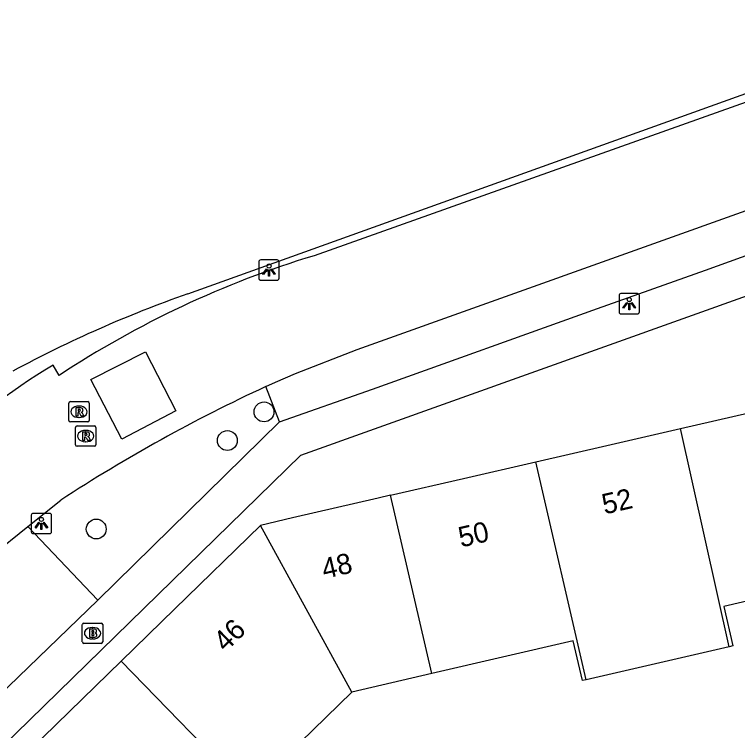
# Model space of a CAD drawing. Extents: x 156414 to 157775, y 382335 to 383765.
# Drawn here: x 156710.01 to 156745.57, y 383571.6 to 383606.82 of the extents above; entities that cross this region are included whole.
import ezdxf

# ---------------------------------------------------------------- set-up
doc = ezdxf.new("R2010")
doc.units = 0
for name, color, linetype in [('IMGEO_Boom', 7, 'Continuous'), ('IMGEO_Brandkraan', 7, 'Continuous'), ('IMGEO_Fietspad_gesloten', 7, 'Continuous'), ('IMGEO_Lichtpunt', 7, 'Continuous'), ('IMGEO_Pand', 7, 'Continuous'), ('IMGEO_Pand_nummerreeks', 7, 'Continuous'), ('IMGEO_Parkeervlak_open', 7, 'Continuous'), ('IMGEO_Rijbaan_lokaal_gesloten', 7, 'Continuous'), ('IMGEO_Rijbaan_lokaal_open', 7, 'Continuous'), ('IMGEO_Rioolput', 7, 'Continuous'), ('IMGEO_Voetpad_open', 7, 'Continuous')]:
    doc.layers.add(name, color=color, linetype=linetype)

msp = doc.modelspace()

# ---------------------------------------------------------------- linework, layer by layer
at = {"layer": 'IMGEO_Boom'}
for centre in [(156722.282, 383587.272), (156720.479, 383585.865), (156714.031, 383581.511)]:
    msp.add_circle(centre, 0.489, dxfattribs=at)
at = {"layer": 'IMGEO_Brandkraan'}
for p, q in [((156713.346, 383575.964), (156713.346, 383576.816)), ((156713.421, 383576.89), (156714.273, 383576.89)), ((156713.834, 383576.67), (156713.859, 383576.67)), ((156714.347, 383576.816), (156714.347, 383575.964)), ((156714.273, 383575.89), (156713.421, 383575.89)), ((156713.857, 383576.11), (156713.832, 383576.11))]:
    msp.add_line(p, q, dxfattribs=at)
for points in [[(156713.346, 383575.964), (156713.346, 383576.816)], [(156713.421, 383576.89), (156714.273, 383576.89)], [(156713.694, 383576.59), (156713.694, 383576.19), (156713.907, 383576.19)], [(156713.925, 383576.59), (156713.694, 383576.59)], [(156714.347, 383576.816), (156714.347, 383575.964)], [(156713.873, 383576.509), (156713.819, 383576.509), (156713.819, 383576.433)], [(156713.819, 383576.433), (156713.872, 383576.433)], [(156713.881, 383576.357), (156713.819, 383576.357), (156713.819, 383576.276)], [(156713.819, 383576.276), (156713.881, 383576.276)], [(156714.273, 383575.89), (156713.421, 383575.89)]]:
    msp.add_lwpolyline(points, dxfattribs=at)
for centre, radius, start, end in [((156713.423, 383576.814), 0.0765, 91.552, 178.448), ((156713.423, 383576.814), 0.0765, 91.552, 178.448), ((156713.929, 383576.445), 0.145, 59.4692, 91.5367), ((156713.954, 383576.492), 0.0922, 285.5137, 58.1501), ((156714.271, 383576.814), 0.0765, 1.552, 88.448), ((156714.271, 383576.814), 0.0765, 1.552, 88.448), ((156713.874, 383576.471), 0.0379, 267.8285, 90.9355), ((156713.882, 383576.316), 0.0404, 269.8759, 90.5077), ((156713.913, 383576.441), 0.251, 268.6676, 293.5347), ((156713.959, 383576.3), 0.105, 301.3115, 78.989), ((156713.423, 383575.966), 0.0765, 181.552, 268.448), ((156713.423, 383575.966), 0.0765, 181.552, 268.448), ((156714.271, 383575.966), 0.0765, 271.552, 358.448), ((156714.271, 383575.966), 0.0765, 271.552, 358.448)]:
    msp.add_arc(centre, radius, start, end, dxfattribs=at)
for centre, major_axis, ratio, start_param, end_param in [((156713.833, 383576.39), (-0.387, 0.002), 0.722429, 4.712389, 7.853982), ((156713.858, 383576.39), (-0.39, 0.002), 0.717154, 1.570796, 4.712389)]:
    msp.add_ellipse(centre, major_axis=major_axis, ratio=ratio, start_param=start_param, end_param=end_param, dxfattribs=at)
at = {"layer": 'IMGEO_Fietspad_gesloten'}
msp.add_lwpolyline([(156718.529, 383593.076), (156756.788, 383606.815), (156756.95, 383606.409)], dxfattribs=at)
msp.add_arc((156738.555, 383536.096), 60.396, 109.36413, 118.28975, dxfattribs=at)
at = {"layer": 'IMGEO_Lichtpunt'}
for p, q in [((156722.928, 383594.743), (156722.12, 383594.743)), ((156722.928, 383594.743), (156722.12, 383594.743)), ((156722.026, 383594.648), (156722.026, 383593.841)), ((156722.026, 383594.648), (156722.026, 383593.841)), ((156723.022, 383593.841), (156723.022, 383594.648)), ((156723.022, 383593.841), (156723.022, 383594.648)), ((156722.12, 383593.747), (156722.928, 383593.747)), ((156722.12, 383593.747), (156722.928, 383593.747)), ((156739.742, 383592.995), (156739.742, 383592.188)), ((156739.742, 383592.995), (156739.742, 383592.188)), ((156740.644, 383593.09), (156739.836, 383593.09)), ((156740.644, 383593.09), (156739.836, 383593.09)), ((156740.738, 383592.188), (156740.738, 383592.995)), ((156740.738, 383592.188), (156740.738, 383592.995)), ((156739.836, 383592.094), (156740.644, 383592.094)), ((156739.836, 383592.094), (156740.644, 383592.094)), ((156711.736, 383582.282), (156710.928, 383582.282)), ((156711.736, 383582.282), (156710.928, 383582.282)), ((156710.834, 383582.187), (156710.834, 383581.38)), ((156710.834, 383582.187), (156710.834, 383581.38)), ((156711.83, 383581.38), (156711.83, 383582.187)), ((156711.83, 383581.38), (156711.83, 383582.187)), ((156710.928, 383581.286), (156711.736, 383581.286)), ((156710.928, 383581.286), (156711.736, 383581.286))]:
    msp.add_line(p, q, dxfattribs=at)
for points in [[(156722.4, 383594.312), (156722.439, 383594.284), (156722.251, 383594.022), (156722.213, 383594.049), (156722.4, 383594.312)], [(156722.502, 383594.264), (156722.549, 383594.264), (156722.549, 383593.942), (156722.502, 383593.942), (156722.502, 383594.264)], [(156722.612, 383594.284), (156722.65, 383594.311), (156722.837, 383594.049), (156722.798, 383594.021), (156722.612, 383594.284)], [(156740.116, 383592.659), (156740.155, 383592.631), (156739.967, 383592.369), (156739.929, 383592.396), (156740.116, 383592.659)], [(156740.218, 383592.611), (156740.265, 383592.611), (156740.265, 383592.289), (156740.218, 383592.289), (156740.218, 383592.611)], [(156740.328, 383592.631), (156740.366, 383592.658), (156740.553, 383592.396), (156740.514, 383592.368), (156740.328, 383592.631)], [(156711.208, 383581.851), (156711.247, 383581.823), (156711.059, 383581.561), (156711.021, 383581.588), (156711.208, 383581.851)], [(156711.31, 383581.803), (156711.357, 383581.803), (156711.357, 383581.481), (156711.31, 383581.481), (156711.31, 383581.803)], [(156711.42, 383581.823), (156711.458, 383581.85), (156711.645, 383581.588), (156711.606, 383581.56), (156711.42, 383581.823)]]:
    msp.add_lwpolyline(points, dxfattribs=at)
for centre in [(156722.525, 383594.446), (156740.241, 383592.793), (156711.333, 383581.985)]:
    msp.add_circle(centre, 0.0994, dxfattribs=at)
for centre, start, end in [((156722.12, 383594.648), 90, 180), ((156722.12, 383594.648), 90, 180), ((156722.928, 383594.648), 0, 90), ((156722.928, 383594.648), 0, 90), ((156722.12, 383593.841), 180, 270), ((156722.12, 383593.841), 180, 270), ((156722.928, 383593.841), 270, 0), ((156722.928, 383593.841), 270, 360), ((156739.836, 383592.995), 90, 180), ((156739.836, 383592.995), 90, 180), ((156740.644, 383592.995), 0, 90), ((156740.644, 383592.995), 0, 90), ((156739.836, 383592.188), 180, 270), ((156739.836, 383592.188), 180, 270), ((156740.644, 383592.188), 270, 0), ((156740.644, 383592.188), 270, 360), ((156710.928, 383582.187), 90, 180), ((156710.928, 383582.187), 90, 180), ((156711.736, 383582.187), 0, 90), ((156711.736, 383582.187), 0, 90), ((156710.928, 383581.38), 180, 270), ((156710.928, 383581.38), 180, 270), ((156711.736, 383581.38), 270, 0), ((156711.736, 383581.38), 270, 360)]:
    msp.add_arc(centre, 0.0946, start, end, dxfattribs=at)
at = {"layer": 'IMGEO_Pand'}
for points in [[(156742.759, 383586.448), (156746.117, 383587.22), (156749.662, 383588.034)], [(156735.647, 383584.814), (156739.134, 383585.615), (156742.759, 383586.448)], [(156745.155, 383575.72), (156742.759, 383586.448)], [(156728.504, 383583.172), (156732.098, 383583.998), (156735.647, 383584.814)], [(156738.121, 383574.103), (156735.647, 383584.814)], [(156728.504, 383583.172), (156727.901, 383583.034), (156723.68, 383582.064), (156722.113, 383581.693)], [(156730.53, 383574.4), (156728.504, 383583.172)], [(156722.113, 383581.693), (156717.897, 383577.585), (156715.254, 383575.011)], [(156726.594, 383573.491), (156722.113, 383581.693)], [(156752.196, 383577.2), (156752.011, 383577.158), (156751.531, 383579.241), (156744.893, 383577.71), (156745.342, 383575.763), (156745.155, 383575.72)], [(156738.121, 383574.103), (156737.936, 383574.06), (156737.486, 383576.007), (156730.53, 383574.4)], [(156745.155, 383575.72), (156738.121, 383574.103)], [(156710.086, 383569.978), (156712.715, 383572.539), (156715.254, 383575.011)], [(156715.254, 383575.011), (156721.534, 383568.556)], [(156730.53, 383574.4), (156726.594, 383573.491)], [(156726.594, 383573.491), (156721.534, 383568.556)]]:
    msp.add_lwpolyline(points, dxfattribs=at)
at = {"layer": 'IMGEO_Parkeervlak_open'}
for points in [[(156723.043, 383586.777), (156722.37, 383588.514)], [(156710.659, 383581.639), (156714.105, 383578.02)]]:
    msp.add_lwpolyline(points, dxfattribs=at)
at = {"layer": 'IMGEO_Rijbaan_lokaal_gesloten'}
for points in [[(156756.95, 383606.409), (156724.749, 383594.953)], [(156722.37, 383588.514), (156722.853, 383588.735), (156723.338, 383588.953), (156723.825, 383589.168), (156726.855, 383590.344), (156753.746, 383599.946)], [(156712.204, 383589.061), (156711.908, 383589.573)], [(156710.659, 383581.639), (156712.283, 383582.93)], [(156705.081, 383576.497), (156708.865, 383580.186), (156710.659, 383581.639)]]:
    msp.add_lwpolyline(points, dxfattribs=at)
for centre, radius, start, end in [((156738.679, 383548.992), 48.026, 106.8616, 123.4544), ((156727.012, 383564.209), 29.52, 120.7737, 135.452), ((156755.572, 383516.635), 79.177, 114.79291, 123.14349)]:
    msp.add_arc(centre, radius, start, end, dxfattribs=at)
at = {"layer": 'IMGEO_Rijbaan_lokaal_open'}
msp.add_lwpolyline([(156715.29, 383585.925), (156713.771, 383588.862), (156716.454, 383590.223), (156717.947, 383587.327), (156715.29, 383585.925)], dxfattribs=at)
at = {"layer": 'IMGEO_Rioolput'}
for p, q in [((156712.683, 383586.85), (156712.683, 383587.702)), ((156712.758, 383587.776), (156713.61, 383587.776)), ((156713.684, 383587.702), (156713.684, 383586.85)), ((156713.171, 383587.556), (156713.196, 383587.556)), ((156713.194, 383586.996), (156713.169, 383586.996)), ((156713.61, 383586.776), (156712.758, 383586.776)), ((156713.01, 383585.657), (156713.01, 383586.509)), ((156713.085, 383586.583), (156713.937, 383586.583)), ((156714.011, 383586.509), (156714.011, 383585.657)), ((156713.498, 383586.363), (156713.523, 383586.363)), ((156713.521, 383585.803), (156713.496, 383585.803)), ((156713.937, 383585.583), (156713.085, 383585.583))]:
    msp.add_line(p, q, dxfattribs=at)
for points in [[(156712.683, 383586.85), (156712.683, 383587.702)], [(156712.758, 383587.776), (156713.61, 383587.776)], [(156713.684, 383587.702), (156713.684, 383586.85)], [(156713.272, 383587.474), (156713.02, 383587.476), (156713.02, 383587.076)], [(156713.02, 383587.076), (156713.144, 383587.076), (156713.144, 383587.238), (156713.155, 383587.238)], [(156713.198, 383587.395), (156713.144, 383587.395), (156713.144, 383587.314)], [(156713.144, 383587.314), (156713.196, 383587.314)], [(156713.202, 383587.209), (156713.273, 383587.076), (156713.413, 383587.076), (156713.348, 383587.202)], [(156713.61, 383586.776), (156712.758, 383586.776)], [(156713.01, 383585.657), (156713.01, 383586.509)], [(156713.085, 383586.583), (156713.937, 383586.583)], [(156714.011, 383586.509), (156714.011, 383585.657)], [(156713.599, 383586.281), (156713.347, 383586.283), (156713.347, 383585.883)], [(156713.525, 383586.202), (156713.471, 383586.202), (156713.471, 383586.121)], [(156713.347, 383585.883), (156713.471, 383585.883), (156713.471, 383586.045), (156713.482, 383586.045)], [(156713.471, 383586.121), (156713.523, 383586.121)], [(156713.529, 383586.016), (156713.6, 383585.883), (156713.74, 383585.883), (156713.675, 383586.009)], [(156713.937, 383585.583), (156713.085, 383585.583)]]:
    msp.add_lwpolyline(points, dxfattribs=at)
for centre, radius, start, end in [((156712.76, 383587.7), 0.0765, 91.552, 178.448), ((156712.76, 383587.7), 0.0765, 91.552, 178.448), ((156713.608, 383587.7), 0.0765, 1.552, 88.448), ((156713.608, 383587.7), 0.0765, 1.552, 88.448), ((156713.154, 383587.185), 0.0533, 26.0293, 88.6989), ((156713.18, 383587.503), 0.19, 274.7715, 282.9687), ((156713.204, 383587.299), 0.0964, 77.0061, 93.1865), ((156713.218, 383587.356), 0.0378, 276.6634, 79.6772), ((156713.271, 383587.364), 0.109, 350.3612, 89.416), ((156713.269, 383587.364), 0.112, 277.5842, 350.9817), ((156713.253, 383587.149), 0.108, 29.5134, 73.7905), ((156712.76, 383586.852), 0.0765, 181.552, 268.448), ((156712.76, 383586.852), 0.0765, 181.552, 268.448), ((156713.087, 383586.507), 0.0765, 91.552, 178.448), ((156713.087, 383586.507), 0.0765, 91.552, 178.448), ((156713.608, 383586.852), 0.0765, 271.552, 358.448), ((156713.608, 383586.852), 0.0765, 271.552, 358.448), ((156713.935, 383586.507), 0.0765, 1.552, 88.448), ((156713.935, 383586.507), 0.0765, 1.552, 88.448), ((156713.531, 383586.106), 0.0964, 77.0061, 93.1865), ((156713.545, 383586.163), 0.0378, 276.6634, 79.6772), ((156713.598, 383586.171), 0.109, 350.3612, 89.416), ((156713.596, 383586.171), 0.112, 277.5842, 350.9817), ((156713.481, 383585.992), 0.0533, 26.0293, 88.6989), ((156713.507, 383586.31), 0.19, 274.7715, 282.9687), ((156713.58, 383585.956), 0.108, 29.5134, 73.7905), ((156713.087, 383585.659), 0.0765, 181.552, 268.448), ((156713.087, 383585.659), 0.0765, 181.552, 268.448), ((156713.935, 383585.659), 0.0765, 271.552, 358.448), ((156713.935, 383585.659), 0.0765, 271.552, 358.448)]:
    msp.add_arc(centre, radius, start, end, dxfattribs=at)
for centre, major_axis, ratio, start_param, end_param in [((156713.17, 383587.276), (-0.387, 0.002), 0.722429, 4.712389, 7.853982), ((156713.195, 383587.276), (-0.39, 0.002), 0.717154, 1.570796, 4.712389), ((156713.497, 383586.083), (-0.387, 0.002), 0.722429, 4.712389, 7.853982), ((156713.522, 383586.083), (-0.39, 0.002), 0.717154, 1.570796, 4.712389)]:
    msp.add_ellipse(centre, major_axis=major_axis, ratio=ratio, start_param=start_param, end_param=end_param, dxfattribs=at)
at = {"layer": 'IMGEO_Voetpad_open'}
for points in [[(156723.043, 383586.777), (156727.613, 383588.388), (156738.687, 383592.348), (156743.985, 383594.239), (156754.43, 383598.012)], [(156658.179, 383520.853), (156703.731, 383565.281), (156724.098, 383585.15), (156754.228, 383595.916)], [(156714.105, 383578.02), (156723.043, 383586.777)], [(156714.105, 383578.02), (156708.737, 383572.833)]]:
    msp.add_lwpolyline(points, dxfattribs=at)

# ---------------------------------------------------------------- texts
at = {"layer": 'IMGEO_Pand_nummerreeks'}
for s, rotation, p in [('52', 12.9416, (156739.028, 383582.225)), ('50', 12.9416, (156731.969, 383580.602)), ('48', 13.0344, (156725.246, 383579.051)), ('46', 44.2485, (156720.387, 383575.432))]:
    msp.add_text(s, height=1, rotation=rotation, dxfattribs=at).set_placement(p)

doc.saveas('drawing.dxf')
